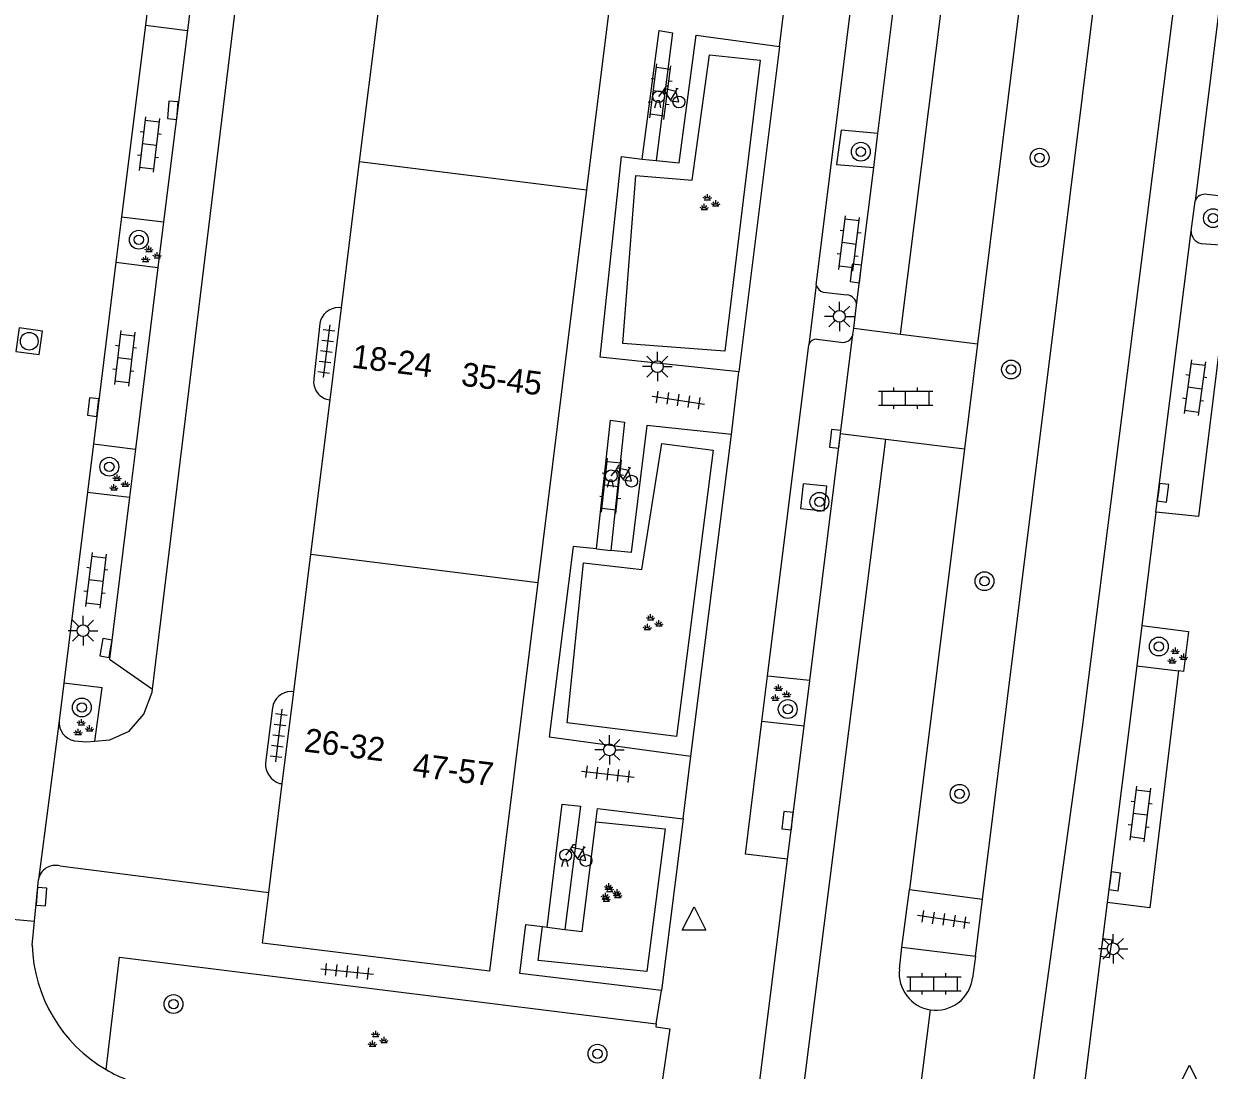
# Model space of a CAD drawing. Extents: x 131000 to 133014, y 396499 to 399001.
# Drawn here: x 132021.2 to 132071.4, y 396746.5 to 396790.9 of the extents above; entities that cross this region are included whole.
import ezdxf

# ---------------------------------------------------------------- set-up
doc = ezdxf.new("R2010")
doc.units = 0
for name, color, linetype in [('gg-anno-huisnummerreeks BGT', 7, 'Continuous'), ('gg-bbg-hoofdgebouw', 7, 'Continuous'), ('gg-bbg-tussenscheiding', 7, 'Continuous'), ('gg-knt-verharding', 7, 'Continuous'), ('gg-knt-verharding nz', 7, 'Continuous'), ('gt-grn-groengrens', 7, 'Continuous'), ('gt-grn-weggrens', 7, 'Continuous'), ('gt-symb-boom', 7, 'Continuous'), ('gt-symb-fietsenrek', 7, 'Continuous'), ('gt-symb-groenvak', 7, 'Continuous'), ('gt-symb-klinker verharding', 7, 'Continuous'), ('gt-symb-kolk', 7, 'Continuous'), ('gt-symb-lichtmast', 7, 'Continuous'), ('gt-symb-rioolschacht', 7, 'Continuous'), ('gt-symb-tegel verharding', 7, 'Continuous'), ('gt-symb-waterafsluiter', 7, 'Continuous')]:
    doc.layers.add(name, color=color, linetype=linetype)

# ---------------------------------------------------------------- blocks, each defined once
blk = doc.blocks.new('gt0-KL1')
at = {"layer": 'gt-symb-klinker verharding'}
for p, q in [((-1.15, 0.3), (1.15, 0.3)), ((-1, -0.3), (-1, 0.3)), ((-0.5, 0.3), (-0.5, 0.45)), ((0, -0.3), (0, 0.3)), ((0.5, 0.3), (0.5, 0.45)), ((1, -0.3), (1, 0.3)), ((-1.15, -0.3), (1.15, -0.3)), ((-0.5, -0.45), (-0.5, -0.3)), ((0.5, -0.45), (0.5, -0.3))]:
    blk.add_line(p, q, dxfattribs=at)
blk = doc.blocks.new('gt0-BOOM')
at = {"layer": 'gt-symb-boom'}
for radius in [0.4, 0.2]:
    blk.add_circle((0, 0), radius, dxfattribs=at)
blk = doc.blocks.new('gt0-WAFSL')
at = {"layer": 'gt-symb-waterafsluiter'}
for p, q in [((-0.5, -0.333), (0, 0.667)), ((0, 0.667), (0.5, -0.333)), ((0.5, -0.333), (-0.5, -0.333))]:
    blk.add_line(p, q, dxfattribs=at)
blk = doc.blocks.new('gt0-TEG1')
at = {"layer": 'gt-symb-tegel verharding'}
for p, q in [((-1.125, 0), (1.125, 0)), ((-0.9, -0.25), (-0.9, 0.25)), ((-0.45, -0.25), (-0.45, 0.25)), ((0, -0.25), (0, 0.25)), ((0.45, -0.25), (0.45, 0.25)), ((0.9, -0.25), (0.9, 0.25))]:
    blk.add_line(p, q, dxfattribs=at)
blk = doc.blocks.new('gt0-KOLK')
at = {"layer": 'gt-symb-kolk'}
blk.add_lwpolyline([(0, 0), (0.375, 0), (0.375, 0.4), (-0.375, 0.4), (-0.375, 0), (0, 0)], dxfattribs=at)
blk = doc.blocks.new('gt0-LMAST')
at = {"layer": 'gt-symb-lichtmast'}
for p, q in [((-0.005, 0.246), (-0.005, 0.621)), ((-0.182, 0.173), (-0.447, 0.438)), ((0.172, 0.173), (0.437, 0.438)), ((-0.255, -0.004), (-0.63, -0.004)), ((-0.182, -0.181), (-0.447, -0.446)), ((-0.005, -0.254), (-0.005, -0.629)), ((0.437, -0.446), (0.172, -0.181)), ((0.245, -0.004), (0.62, -0.004))]:
    blk.add_line(p, q, dxfattribs=at)
blk.add_circle((-0.005, -0.004), 0.25, dxfattribs=at)
blk = doc.blocks.new('gt0-GRVAK')
at = {"layer": 'gt-symb-groenvak'}
for p, q in [((-0.11, 0.189), (-0.228, 0.24)), ((-0.182, 0.153), (0.088, 0.153)), ((-0.091, 0.211), (-0.156, 0.322)), ((-0.047, 0.214), (-0.047, 0.393)), ((-0.004, 0.211), (0.061, 0.322)), ((0.015, 0.189), (0.133, 0.24)), ((0.262, -0.052), (0.197, 0.059)), ((0.305, -0.049), (0.305, 0.13)), ((0.349, -0.052), (0.414, 0.059)), ((-0.245, -0.228), (-0.363, -0.177)), ((-0.318, -0.264), (-0.047, -0.264)), ((-0.226, -0.206), (-0.291, -0.095)), ((-0.183, -0.203), (-0.183, -0.024)), ((-0.139, -0.206), (-0.074, -0.095)), ((-0.12, -0.228), (-0.002, -0.177)), ((0.243, -0.074), (0.125, -0.023)), ((0.17, -0.11), (0.441, -0.11)), ((0.368, -0.074), (0.486, -0.023))]:
    blk.add_line(p, q, dxfattribs=at)
blk = doc.blocks.new('gt0-FREK')
at = {"layer": 'gt-symb-fietsenrek'}
for p, q in [((0.259, 0.762), (0.294, 0.823)), ((0.54, 0.335), (0.259, 0.762)), ((0.294, 0.823), (0.767, 0.714)), ((0.767, 0.714), (0.54, 0.335)), ((0.757, 0.841), (0.866, 0.816)), ((0.767, 0.714), (0.84, 0.822)), ((0.895, 0.252), (0.767, 0.714))]:
    blk.add_line(p, q, dxfattribs=at)
for points in [[(0.036, 0.476), (0.228, 0.708), (0.259, 0.762)], [(0.294, 0.823), (0.36, 0.937), (0.452, 0.935)], [(-0.124, 0), (-0.047, 0.312), (0.053, 0.312), (0.12, 0)], [(0.54, 0.335), (0.555, 0.305), (0.895, 0.252)]]:
    blk.add_lwpolyline(points, dxfattribs=at)
for centre in [(0.036, 0.476), (0.895, 0.252)]:
    blk.add_circle(centre, 0.252, dxfattribs=at)
blk = doc.blocks.new('gt0-RS')
at = {"layer": 'gt-symb-rioolschacht'}
blk.add_lwpolyline([(-0.5, -0.5), (0.5, -0.5), (0.5, 0.5), (-0.5, 0.5)], close=True, dxfattribs=at)
blk.add_circle((0, 0), 0.375, dxfattribs=at)

msp = doc.modelspace()

# ---------------------------------------------------------------- linework, layer by layer
at = {"layer": 'gg-bbg-hoofdgebouw'}
for p, q in [((132047.089, 396800.525), (132045.022, 396783.862)), ((132035.4, 396785.068), (132036.195, 396791.461)), ((132034.629, 396778.862), (132035.4, 396785.068)), ((132045.022, 396783.862), (132042.955, 396767.199)), ((132034.144, 396774.957), (132034.629, 396778.862)), ((132033.33, 396768.407), (132034.144, 396774.957)), ((132032.605, 396762.568), (132033.33, 396768.407)), ((132042.955, 396767.199), (132040.91, 396750.71)), ((132032.121, 396758.673), (132032.605, 396762.568)), ((132031.548, 396754.06), (132032.121, 396758.673))]:
    msp.add_line(p, q, dxfattribs=at)
msp.add_lwpolyline([(132040.91, 396750.71), (132031.28, 396751.9), (132031.548, 396754.06)], dxfattribs=at)
at = {"layer": 'gg-bbg-tussenscheiding'}
for p, q in [((132035.4, 396785.068), (132045.022, 396783.862)), ((132033.33, 396768.407), (132042.955, 396767.199))]:
    msp.add_line(p, q, dxfattribs=at)
at = {"layer": 'gg-knt-verharding'}
for p, q in [((132071.231, 396854.784), (132061.605, 396777.336)), ((132061.821, 396753.769), (132074.337, 396854.406)), ((132054.769, 396779.831), (132057.174, 396799.151)), ((132057.387, 396786.256), (132058.965, 396798.927)), ((132072.491, 396796.694), (132070.841, 396783.388)), ((132026.518, 396792.52), (132026.311, 396790.848)), ((132028.304, 396792.298), (132028.096, 396790.626)), ((132026.311, 396790.848), (132025.303, 396782.72)), ((132026.311, 396790.848), (132028.096, 396790.626)), ((132028.096, 396790.626), (132027.088, 396782.499)), ((132053.204, 396789.946), (132051.486, 396776.139)), ((132057.208, 396784.815), (132057.387, 396786.256)), ((132047.381, 396785.165), (132047.982, 396785.106)), ((132056.481, 396778.976), (132057.208, 396784.815)), ((132070.67, 396782.113), (132070.841, 396783.388)), ((132072.364, 396783.548), (132071.337, 396783.663)), ((132025.303, 396782.72), (132025.064, 396780.793)), ((132025.303, 396782.72), (132027.088, 396782.499)), ((132027.088, 396782.499), (132026.848, 396780.572)), ((132069.175, 396770.195), (132070.67, 396782.113)), ((132072.37, 396781.222), (132070.983, 396770.002)), ((132071.092, 396781.592), (132072.114, 396781.52)), ((132025.064, 396780.793), (132024.107, 396773.084)), ((132025.064, 396780.793), (132026.848, 396780.572)), ((132026.848, 396780.572), (132025.892, 396772.863)), ((132055.058, 396779.519), (132056.068, 396779.403)), ((132034.629, 396778.862), (132034.514, 396778.875)), ((132056.358, 396777.989), (132056.481, 396778.976)), ((132033.706, 396778.189), (132033.461, 396775.847)), ((132055.802, 396773.524), (132056.327, 396777.739)), ((132056.327, 396777.739), (132056.358, 396777.989)), ((132056.358, 396777.989), (132058.337, 396777.743)), ((132058.337, 396777.743), (132061.605, 396777.336)), ((132052.702, 396763.233), (132054.451, 396777.283)), ((132054.8, 396777.527), (132055.808, 396777.402)), ((132061.605, 396777.336), (132061.05, 396772.87)), ((132049.454, 396759.837), (132051.167, 396773.479)), ((132054.497, 396763.041), (132055.802, 396773.524)), ((132055.802, 396773.524), (132057.714, 396773.286)), ((132057.714, 396773.286), (132061.05, 396772.87)), ((132024.107, 396773.084), (132023.854, 396771.043)), ((132024.107, 396773.084), (132025.892, 396772.863)), ((132025.892, 396772.863), (132025.638, 396770.822)), ((132061.05, 396772.87), (132058.727, 396754.179)), ((132023.854, 396771.043), (132022.849, 396762.937)), ((132023.854, 396771.043), (132025.638, 396770.822)), ((132069.175, 396770.195), (132068.574, 396765.381)), ((132070.983, 396770.002), (132069.175, 396770.195)), ((132045.454, 396768.631), (132046.051, 396768.567)), ((132068.574, 396765.381), (132068.361, 396763.672)), ((132068.361, 396763.672), (132067.108, 396753.623)), ((132068.361, 396763.672), (132070.137, 396763.451)), ((132052.462, 396761.305), (132052.702, 396763.233)), ((132054.497, 396763.041), (132052.702, 396763.233)), ((132022.849, 396762.937), (132022.651, 396761.341)), ((132032.605, 396762.568), (132032.49, 396762.576)), ((132054.257, 396761.115), (132054.497, 396763.041)), ((132031.703, 396761.889), (132031.408, 396759.551)), ((132054.257, 396761.115), (132052.462, 396761.305)), ((132053.553, 396755.463), (132054.257, 396761.115)), ((132032.006, 396758.681), (132032.121, 396758.673)), ((132045.422, 396757.057), (132045.493, 396757.623)), ((132045.493, 396757.623), (132049.124, 396757.174)), ((132049.124, 396757.174), (132048.199, 396749.895)), ((132022.69, 396755.18), (132031.548, 396754.06)), ((132051.937, 396742.625), (132053.553, 396755.463)), ((132021.608, 396752.832), (132021.777, 396754.603)), ((132058.402, 396751.74), (132058.727, 396754.179)), ((132058.727, 396754.179), (132061.821, 396753.769)), ((132061.521, 396751.356), (132061.821, 396753.769)), ((132067.108, 396753.623), (132065.527, 396741.022)), ((132021.512, 396751.819), (132021.608, 396752.832)), ((132042.452, 396752.694), (132043.162, 396752.605)), ((132043.162, 396752.605), (132043.352, 396752.581)), ((132043.352, 396752.581), (132044.108, 396752.486)), ((132058.295, 396750.799), (132058.402, 396751.74)), ((132058.402, 396751.74), (132061.521, 396751.356)), ((132061.521, 396751.356), (132061.397, 396750.419))]:
    msp.add_line(p, q, dxfattribs=at)
for points in [[(132047.381, 396785.165), (132048.105, 396790.62), (132048.67, 396790.53), (132047.982, 396785.106)], [(132047.982, 396785.106), (132048.949, 396785.002), (132049.668, 396790.421), (132053.204, 396789.946)], [(132057.387, 396786.256), (132055.822, 396786.397), (132055.633, 396784.941), (132057.208, 396784.815)], [(132051.486, 396776.139), (132045.601, 396776.769), (132046.512, 396785.278), (132047.381, 396785.165)], [(132045.454, 396768.631), (132046.038, 396774.092), (132046.632, 396774.007), (132046.051, 396768.567)], [(132051.167, 396773.479), (132047.588, 396773.871), (132046.912, 396768.475), (132046.051, 396768.567)], [(132054.105, 396770.351), (132055.1, 396770.245), (132055.211, 396771.29), (132054.216, 396771.396), (132054.105, 396770.351)], [(132025.638, 396770.822), (132024.785, 396763.946), (132026.615, 396762.678)], [(132045.454, 396768.631), (132044.451, 396768.738), (132043.433, 396760.662), (132049.454, 396759.837)], [(132068.574, 396765.381), (132070.561, 396765.133), (132070.351, 396763.425), (132070.137, 396763.451)], [(132070.137, 396763.451), (132068.914, 396753.406), (132067.108, 396753.623)], [(132024.164, 396760.478), (132024.483, 396762.734), (132022.849, 396762.937)], [(132024.164, 396760.478), (132024.8, 396760.53), (132025.62, 396760.9), (132026.25, 396761.62), (132026.6, 396762.55), (132026.615, 396762.678)], [(132053.553, 396755.463), (132051.762, 396755.686), (132052.462, 396761.305)], [(132023.3, 396760.49), (132023.82, 396760.45), (132024.164, 396760.478)], [(132044.108, 396752.486), (132044.833, 396752.394), (132045.422, 396757.057)], [(132048.199, 396749.895), (132042.189, 396750.611), (132042.452, 396752.694)], [(132024.647, 396746.541), (132025.208, 396751.312), (132047.983, 396748.488)], [(132047.983, 396748.488), (132047.964, 396748.361), (132048.558, 396748.274), (132047.807, 396743.14)]]:
    msp.add_lwpolyline(points, dxfattribs=at)
for centre, radius, start, end in [((132071.241, 396783.251), 0.423, 76.8753, 161.1358), ((132071.187, 396782.1), 0.517, 178.5958, 259.4178), ((132055.2, 396779.941), 0.445, 194.2745, 251.3423), ((132056.033, 396778.956), 0.448, 2.5593, 85.5311), ((132034.523, 396778.046), 0.829, 90.5878, 170.0754), ((132055.897, 396777.834), 0.441, 258.3879, 347.6055), ((132054.779, 396777.186), 0.342, 86.4165, 163.5014), ((132034.215, 396775.718), 0.765, 170.3124, 264.694), ((132032.491, 396761.781), 0.795, 90.0553, 172.1824), ((132023.445, 396761.273), 0.796, 175.121, 259.5396), ((132032.277, 396759.508), 0.87, 177.1641, 251.8418), ((132022.492, 396754.483), 0.724, 74.0998, 170.4845), ((132027.823, 396751.997), 6.313, 181.62, 239.7985), ((132059.848, 396750.624), 1.563, 173.571, 261.6562), ((132059.848, 396750.624), 1.562, 261.643, 352.4676), ((132027.812, 396751.973), 6.287, 239.7685, 258.9271)]:
    msp.add_arc(centre, radius, start, end, dxfattribs=at)
at = {"layer": 'gg-knt-verharding nz'}
for p, q in [((132058.337, 396777.743), (132068.08, 396855.164)), ((132026.615, 396762.678), (132032.527, 396811.097)), ((132054.769, 396779.831), (132054.451, 396777.283)), ((132052.437, 396731.634), (132057.714, 396773.286))]:
    msp.add_line(p, q, dxfattribs=at)
for points in [[(132077.737, 396853.996), (132075.896, 396838.74), (132066.065, 396761.164), (132063.309, 396741.188), (132062.23, 396730.514)], [(132043.352, 396752.581), (132043.998, 396757.808), (132044.768, 396757.713), (132044.108, 396752.486)]]:
    msp.add_lwpolyline(points, dxfattribs=at)
at = {"layer": 'gt-grn-groengrens'}
for points in [[(132047.116, 396784.468), (132049.503, 396784.28), (132050.246, 396789.585), (132052.396, 396789.369), (132050.894, 396777.016), (132046.567, 396777.35), (132047.116, 396784.468)], [(132044.206, 396761.247), (132044.901, 396768.036), (132047.369, 396767.752), (132048.223, 396773.099), (132050.395, 396772.818), (132048.834, 396760.665), (132044.206, 396761.247)], [(132045.422, 396757.057), (132048.361, 396756.759), (132047.587, 396750.7), (132042.978, 396751.168), (132043.162, 396752.605)]]:
    msp.add_lwpolyline(points, dxfattribs=at)
at = {"layer": 'gt-grn-weggrens'}
for p, q in [((132053.204, 396789.946), (132053.542, 396792.622)), ((132051.167, 396773.479), (132051.486, 396776.139)), ((132022.651, 396761.341), (132021.777, 396754.603)), ((132049.124, 396757.174), (132049.454, 396759.837)), ((132015.549, 396753.409), (132021.608, 396752.832)), ((132047.983, 396748.488), (132048.199, 396749.895)), ((132057.454, 396732.055), (132059.621, 396749.078))]:
    msp.add_line(p, q, dxfattribs=at)

# ---------------------------------------------------------------- block references
at = {"layer": 'gt-symb-boom'}
for p in [(132056.657, 396785.481), (132064.242, 396785.225), (132071.598, 396782.663), (132026.035, 396781.746), (132024.783, 396772.116), (132054.902, 396770.627), (132061.905, 396767.259), (132069.302, 396764.489), (132023.619, 396761.904), (132053.56, 396761.835), (132060.85, 396758.241), (132027.506, 396749.32), (132045.49, 396747.214)]:
    msp.add_blockref('gt0-BOOM', p, dxfattribs=at)
at = {"layer": 'gt-symb-boom', "rotation": 66.43292878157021}
msp.add_blockref('gt0-BOOM', (132063.031, 396776.239), dxfattribs=at)
at = {"layer": 'gt-symb-fietsenrek'}
for p in [(132048.049, 396787.34), (132046.039, 396771.253), (132044.106, 396755.159)]:
    msp.add_blockref('gt0-FREK', p, dxfattribs=at)
at = {"layer": 'gt-symb-groenvak'}
for p in [(132050.202, 396783.292), (132026.511, 396781.094), (132025.162, 396771.395), (132047.79, 396765.472), (132070.049, 396764.058), (132053.216, 396762.484), (132023.644, 396761.021), (132046.013, 396754.059), (132046.048, 396753.949), (132036.13, 396747.798)]:
    msp.add_blockref('gt0-GRVAK', p, dxfattribs=at)
at = {"layer": 'gt-symb-klinker verharding'}
for p, rotation in [((132048.152, 396788.023), 82.41293092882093), ((132026.481, 396785.788), -96.83367234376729), ((132056.163, 396781.587), 82.8749836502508), ((132025.434, 396776.718), -96.83367234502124), ((132070.823, 396775.469), -97.87092049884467), ((132046.087, 396771.302), 83.79902900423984), ((132024.213, 396767.299), -96.83367234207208), ((132068.509, 396757.38), -97.06814005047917)]:
    msp.add_blockref('gt0-KL1', p, dxfattribs=dict(at, rotation=rotation))
for p in [(132058.559, 396775.029), (132059.761, 396750.18)]:
    msp.add_blockref('gt0-KL1', p, dxfattribs=at)
at = {"layer": 'gt-symb-kolk'}
for p, rotation in [((132027.673, 396787.227), 85.64084837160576), ((132056.645, 396780.292), 82.90501025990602), ((132024.299, 396774.623), 82.8749836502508), ((132055.77, 396773.275), 83.22321716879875), ((132069.279, 396771.035), -96.94741065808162), ((132024.84, 396764.392), 80.38697413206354), ((132053.753, 396757.08), 83.74206608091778), ((132067.23, 396754.555), -97.58706907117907), ((132021.709, 396753.897), -94.75888567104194), ((132066.87, 396751.723), -98.10579358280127)]:
    msp.add_blockref('gt0-KOLK', p, dxfattribs=dict(at, rotation=rotation))
at = {"layer": 'gt-symb-lichtmast'}
for p in [(132055.753, 396778.497), (132048.035, 396776.369), (132023.673, 396765.165), (132046.002, 396760.11), (132067.367, 396751.67)]:
    msp.add_blockref('gt0-LMAST', p, dxfattribs=at)
at = {"layer": 'gt-symb-rioolschacht', "rotation": -97.64386978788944}
msp.add_blockref('gt0-RS', (132021.385, 396777.44), dxfattribs=at)
at = {"layer": 'gt-symb-tegel verharding'}
for p, rotation in [((132033.992, 396777.013), -97.06814005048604), ((132048.921, 396774.945), -8.567589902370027), ((132031.966, 396760.718), -97.06814005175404), ((132045.925, 396759.074), -6.719879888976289), ((132060.173, 396752.912), 171.54573827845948), ((132034.869, 396750.706), -5.79610065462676)]:
    msp.add_blockref('gt0-TEG1', p, dxfattribs=dict(at, rotation=rotation))
at = {"layer": 'gt-symb-waterafsluiter'}
for p in [(132049.587, 396752.783), (132070.596, 396746.064)]:
    msp.add_blockref('gt0-WAFSL', p, dxfattribs=at)

# ---------------------------------------------------------------- texts
at = {"layer": 'gg-anno-huisnummerreeks BGT'}
for s, p in [('18-24', (132035.032, 396776.326)), ('35-45', (132039.673, 396775.563)), ('26-32', (132033.009, 396760.037)), ('47-57', (132037.617, 396758.987))]:
    msp.add_text(s, height=1, rotation=352.9, dxfattribs=at).set_placement(p)

doc.saveas('drawing.dxf')
